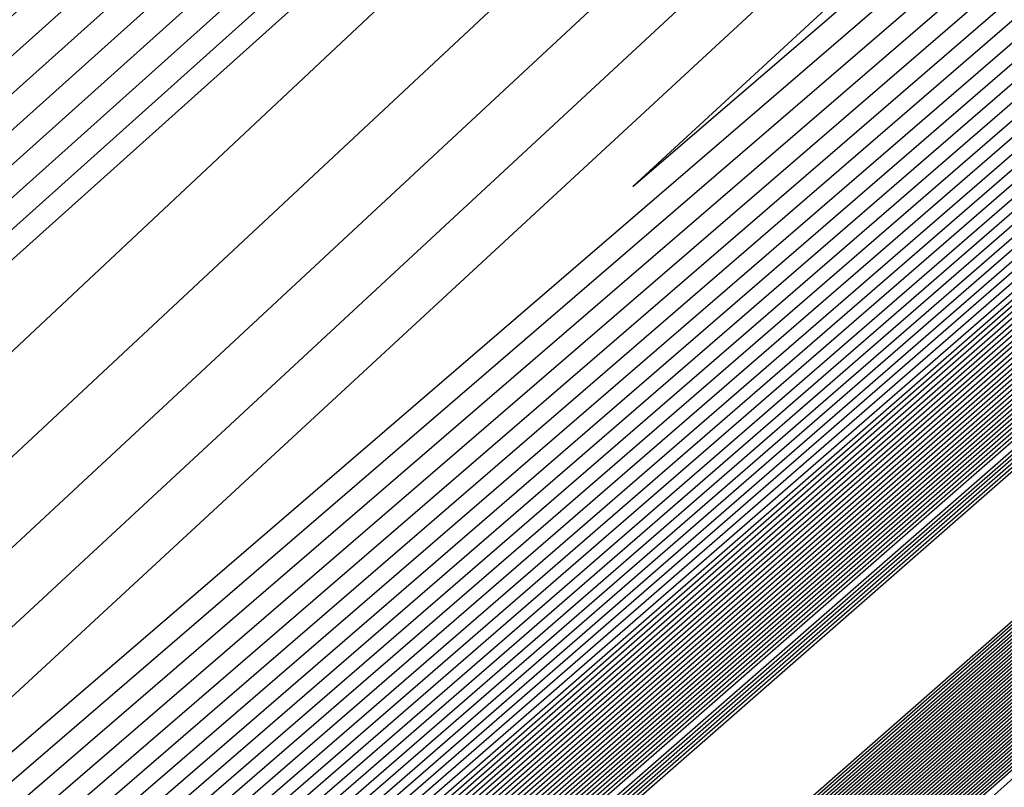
# Model space of a CAD drawing. Extents: x 3249832 to 3255657, y 13789405 to 13793316.
# Tile 783 of 1056: x 3253208.048 to 3253208.322, y 13791257.403 to 13791257.616. Entities that reach past the tile are written whole.
import ezdxf

# ---------------------------------------------------------------- set-up
doc = ezdxf.new("R2010")
doc.units = 0
doc.header["$LTSCALE"] = 100
doc.header["$MEASUREMENT"] = 0
for name, color, linetype in [('GRATIO_03231_CON', 1, 'CONTINUOUS'), ('GRATIO_0323_ICON', 1, 'CONTINUOUS'), ('TARGETS_EAST', 7, 'CONTINUOUS')]:
    doc.layers.add(name, color=color, linetype=linetype)

# ---------------------------------------------------------------- blocks, each defined once
blk = doc.blocks.new('Gratio_032316_contours')
at = {"layer": 'GRATIO_03231_CON', "color": 1, "linetype": 'Continuous', "flags": 128}
for points in [[(3253179.55027, 13791232.39503), (3253186.87441, 13791238.77001), (3253201.4775, 13791251.51898), (3253219.20823, 13791267.00714), (3253234.45763, 13791280.32933), (3253243.00028, 13791287.79153), (3253246.14511, 13791290.5444), (3253246.5846, 13791290.94974), (3253247.02187, 13791291.379), (3253250.20254, 13791294.24212), (3253258.88285, 13791301.95866), (3253274.44262, 13791315.73867), (3253292.7559, 13791331.95413), (3253308.32028, 13791345.76753)], [(3253180.16544, 13791232.93802), (3253187.28488, 13791239.13155), (3253201.72516, 13791251.73678), (3253219.33902, 13791267.12228), (3253234.51314, 13791280.37862), (3253243.01644, 13791287.80647), (3253246.14668, 13791290.54676), (3253246.58389, 13791290.95054), (3253247.01645, 13791291.37639), (3253250.16633, 13791294.21318), (3253258.7639, 13791301.85732), (3253274.17605, 13791315.50724), (3253292.31584, 13791331.56933), (3253307.73285, 13791345.25198)], [(3253180.78061, 13791233.481), (3253187.69534, 13791239.49309), (3253201.97282, 13791251.95458), (3253219.46981, 13791267.23741), (3253234.56866, 13791280.42791), (3253243.03259, 13791287.8214), (3253246.14825, 13791290.54912), (3253246.58317, 13791290.95133), (3253247.01103, 13791291.37378), (3253250.13013, 13791294.18424), (3253258.64495, 13791301.75599), (3253273.90947, 13791315.27582), (3253291.87577, 13791331.18453), (3253307.14542, 13791344.73643)], [(3253181.39578, 13791234.02399), (3253188.1058, 13791239.85463), (3253202.22048, 13791252.17237), (3253219.6006, 13791267.35254), (3253234.62418, 13791280.4772), (3253243.04874, 13791287.83633), (3253246.14982, 13791290.55149), (3253246.58246, 13791290.95213), (3253247.00561, 13791291.37117), (3253250.09393, 13791294.15529), (3253258.526, 13791301.65465), (3253273.6429, 13791315.0444), (3253291.4357, 13791330.79973), (3253306.55799, 13791344.22088)], [(3253182.62612, 13791235.10996), (3253188.92672, 13791240.5777), (3253202.71581, 13791252.60797), (3253219.86218, 13791267.58281), (3253234.73522, 13791280.57579), (3253243.08105, 13791287.8662), (3253246.15297, 13791290.55621), (3253246.58103, 13791290.95372), (3253246.99477, 13791291.36594), (3253250.02153, 13791294.09741), (3253258.2881, 13791301.45198), (3253273.10975, 13791314.58156), (3253290.55557, 13791330.03014), (3253305.38313, 13791343.18978)], [(3253183.24129, 13791235.65295), (3253189.33718, 13791240.93924), (3253202.96347, 13791252.82577), (3253219.99297, 13791267.69794), (3253234.79073, 13791280.62508), (3253243.0972, 13791287.88113), (3253246.15454, 13791290.55858), (3253246.58032, 13791290.95452), (3253246.98935, 13791291.36333), (3253249.98532, 13791294.06847), (3253258.16915, 13791301.35065), (3253272.84317, 13791314.35013), (3253290.11551, 13791329.64534), (3253304.7957, 13791342.67423)], [(3253189.74764, 13791241.30078), (3253203.21113, 13791253.04357), (3253220.12376, 13791267.81308), (3253234.84625, 13791280.67437), (3253243.11336, 13791287.89607), (3253246.15611, 13791290.56094), (3253246.57961, 13791290.95531), (3253246.98393, 13791291.36072), (3253249.94912, 13791294.03953), (3253258.05019, 13791301.24931), (3253272.5766, 13791314.11871), (3253289.67544, 13791329.26055), (3253304.20827, 13791342.15868)], [(3253190.1581, 13791241.66232), (3253203.45879, 13791253.26136), (3253220.25455, 13791267.92821), (3253234.90177, 13791280.72366), (3253243.12951, 13791287.911), (3253246.15768, 13791290.5633), (3253246.57889, 13791290.95611), (3253246.97851, 13791291.35811), (3253249.91292, 13791294.01058), (3253257.93124, 13791301.14798), (3253272.31002, 13791313.88729), (3253289.23538, 13791328.87575), (3253303.62084, 13791341.64313)], [(3253190.97902, 13791242.38539), (3253203.95411, 13791253.69696), (3253220.51613, 13791268.15847), (3253235.01281, 13791280.82224), (3253243.16182, 13791287.94087), (3253246.16082, 13791290.56803), (3253246.57747, 13791290.9577), (3253246.96767, 13791291.35288), (3253249.84051, 13791293.9527), (3253257.69334, 13791300.94531), (3253271.77687, 13791313.42445), (3253288.35525, 13791328.10615), (3253302.44598, 13791340.61203)], [(3253191.38948, 13791242.74693), (3253204.20177, 13791253.91476), (3253220.64692, 13791268.27361), (3253235.06832, 13791280.87154), (3253243.17797, 13791287.9558), (3253246.1624, 13791290.57039), (3253246.57675, 13791290.9585), (3253246.96225, 13791291.35027), (3253249.80431, 13791293.92376), (3253257.57439, 13791300.84397), (3253271.51029, 13791313.19303), (3253287.91518, 13791327.72135), (3253301.85855, 13791340.09648)], [(3253191.79994, 13791243.10847), (3253204.44943, 13791254.13256), (3253220.77772, 13791268.38874), (3253235.12384, 13791280.92083), (3253243.19412, 13791287.97073), (3253246.16397, 13791290.57276), (3253246.57604, 13791290.95929), (3253246.95683, 13791291.34766), (3253249.76811, 13791293.89481), (3253257.45544, 13791300.74264), (3253271.24372, 13791312.9616), (3253287.47511, 13791327.33655), (3253301.27112, 13791339.58093)], [(3253192.2104, 13791243.47001), (3253204.69709, 13791254.35035), (3253220.90851, 13791268.50387), (3253235.17936, 13791280.97012), (3253243.21028, 13791287.98567), (3253246.16554, 13791290.57512), (3253246.57533, 13791290.96009), (3253246.95142, 13791291.34505), (3253249.73191, 13791293.86587), (3253257.33649, 13791300.6413), (3253270.97714, 13791312.73018), (3253287.03505, 13791326.95176), (3253300.68369, 13791339.06538)], [(3253193.03132, 13791244.19308), (3253205.19242, 13791254.78595), (3253221.17009, 13791268.73414), (3253235.29039, 13791281.0687), (3253243.24258, 13791288.01553), (3253246.16868, 13791290.57985), (3253246.5739, 13791290.96168), (3253246.94058, 13791291.33982), (3253249.6595, 13791293.80799), (3253257.09858, 13791300.43863), (3253270.44399, 13791312.26734), (3253286.15492, 13791326.18216), (3253299.50883, 13791338.03428)], [(3253193.44178, 13791244.55462), (3253205.44008, 13791255.00375), (3253221.30088, 13791268.84927), (3253235.34591, 13791281.11799), (3253243.25874, 13791288.03047), (3253246.17025, 13791290.58221), (3253246.57319, 13791290.96248), (3253246.93516, 13791291.33721), (3253249.6233, 13791293.77904), (3253256.97963, 13791300.3373), (3253270.17741, 13791312.03592), (3253285.71485, 13791325.79737), (3253298.92139, 13791337.51873)], [(3253193.85224, 13791244.91616), (3253205.68774, 13791255.22155), (3253221.43167, 13791268.9644), (3253235.40143, 13791281.16728), (3253243.27489, 13791288.0454), (3253246.17182, 13791290.58457), (3253246.57247, 13791290.96327), (3253246.92974, 13791291.3346), (3253249.5871, 13791293.7501), (3253256.86068, 13791300.23596), (3253269.91084, 13791311.8045), (3253285.27479, 13791325.41257), (3253298.33396, 13791337.00318)], [(3253194.2627, 13791245.2777), (3253205.9354, 13791255.43934), (3253221.56246, 13791269.07954), (3253235.45695, 13791281.21658), (3253243.29104, 13791288.06033), (3253246.17339, 13791290.58694), (3253246.57176, 13791290.96407), (3253246.92432, 13791291.33198), (3253249.55089, 13791293.72116), (3253256.74173, 13791300.13463), (3253269.64426, 13791311.57307), (3253284.83472, 13791325.02777), (3253297.74653, 13791336.48763)], [(3253195.08362, 13791246.00077), (3253206.43072, 13791255.87494), (3253221.82404, 13791269.3098), (3253235.56798, 13791281.31516), (3253243.32335, 13791288.0902), (3253246.17654, 13791290.59166), (3253246.57033, 13791290.96566), (3253246.91348, 13791291.32676), (3253249.47849, 13791293.66327), (3253256.50383, 13791299.93196), (3253269.11111, 13791311.11023), (3253283.95459, 13791324.25817), (3253296.57167, 13791335.45653)], [(3253195.49408, 13791246.36231), (3253206.67838, 13791256.09274), (3253221.95483, 13791269.42494), (3253235.6235, 13791281.36445), (3253243.3395, 13791288.10513), (3253246.17811, 13791290.59402), (3253246.56962, 13791290.96646), (3253246.90806, 13791291.32415), (3253249.44229, 13791293.63433), (3253256.38488, 13791299.83062), (3253268.84454, 13791310.87881), (3253283.51452, 13791323.87338), (3253295.98424, 13791334.94098)], [(3253195.90454, 13791246.72385), (3253206.92604, 13791256.31054), (3253222.08562, 13791269.54007), (3253235.67902, 13791281.41374), (3253243.35566, 13791288.12007), (3253246.17968, 13791290.59639), (3253246.56891, 13791290.96725), (3253246.90264, 13791291.32154), (3253249.40609, 13791293.60539), (3253256.26593, 13791299.72929), (3253268.57796, 13791310.64739), (3253283.07446, 13791323.48858), (3253295.39681, 13791334.42543)], [(3253196.31501, 13791247.08539), (3253207.1737, 13791256.52833), (3253222.21641, 13791269.6552), (3253235.73454, 13791281.46303), (3253243.37181, 13791288.135), (3253246.18125, 13791290.59875), (3253246.56819, 13791290.96805), (3253246.89722, 13791291.31892), (3253249.36988, 13791293.57645), (3253256.14697, 13791299.62795), (3253268.31138, 13791310.41597), (3253282.63439, 13791323.10378), (3253294.80938, 13791333.90988)], [(3253197.13593, 13791247.80846), (3253207.66903, 13791256.96393), (3253222.47799, 13791269.88547), (3253235.84557, 13791281.56162), (3253243.40412, 13791288.16487), (3253246.18439, 13791290.60348), (3253246.56677, 13791290.96964), (3253246.88638, 13791291.3137), (3253249.29748, 13791293.51856), (3253255.90907, 13791299.42528), (3253267.77823, 13791309.95312), (3253281.75426, 13791322.33419), (3253293.63452, 13791332.87878)], [(3253197.54639, 13791248.17), (3253207.91669, 13791257.18173), (3253222.60878, 13791270.0006), (3253235.90109, 13791281.61091), (3253243.42027, 13791288.1798), (3253246.18596, 13791290.60584), (3253246.56605, 13791290.97044), (3253246.88096, 13791291.31109), (3253249.26128, 13791293.48962), (3253255.79012, 13791299.32395), (3253267.51166, 13791309.7217), (3253281.31419, 13791321.94939), (3253293.04709, 13791332.36323), (3253299.24948, 13791337.92415)], [(3253197.95685, 13791248.53154), (3253208.16435, 13791257.39953), (3253222.73957, 13791270.11573), (3253235.95661, 13791281.6602), (3253243.43643, 13791288.19473), (3253246.18754, 13791290.6082), (3253246.56534, 13791290.97123), (3253246.87554, 13791291.30847), (3253249.22507, 13791293.46068), (3253255.67117, 13791299.22261), (3253267.24508, 13791309.49028), (3253280.87413, 13791321.56459), (3253292.45966, 13791331.84768), (3253298.58416, 13791337.33876)], [(3253198.36731, 13791248.89308), (3253208.41201, 13791257.61732), (3253222.87037, 13791270.23087), (3253236.01213, 13791281.70949), (3253243.45258, 13791288.20967), (3253246.18911, 13791290.61057), (3253246.56463, 13791290.97203), (3253246.87012, 13791291.30586), (3253249.18887, 13791293.43173), (3253255.55222, 13791299.12128), (3253266.9785, 13791309.25886), (3253280.43407, 13791321.17979), (3253291.87223, 13791331.33213), (3253297.91884, 13791336.75338)], [(3253199.18823, 13791249.61615), (3253208.90733, 13791258.05292), (3253223.13195, 13791270.46113), (3253236.12316, 13791281.80807), (3253243.48489, 13791288.23953), (3253246.19225, 13791290.61529), (3253246.5632, 13791290.97362), (3253246.85928, 13791291.30064), (3253249.11647, 13791293.37385), (3253255.31432, 13791298.91861), (3253266.44535, 13791308.79601), (3253279.55394, 13791320.4102), (3253290.69737, 13791330.30103), (3253296.5882, 13791335.58261)], [(3253199.59869, 13791249.97769), (3253209.15499, 13791258.27072), (3253223.26274, 13791270.57626), (3253236.17868, 13791281.85736), (3253243.50104, 13791288.25447), (3253246.19382, 13791290.61766), (3253246.56249, 13791290.97442), (3253246.85386, 13791291.29803), (3253249.08026, 13791293.34491), (3253255.19536, 13791298.81727), (3253266.17878, 13791308.56459), (3253279.11387, 13791320.0254), (3253290.10994, 13791329.78548), (3253295.92288, 13791334.99723)], [(3253200.00915, 13791250.33923), (3253209.40265, 13791258.48852), (3253223.39353, 13791270.6914), (3253236.2342, 13791281.90666), (3253243.51719, 13791288.2694), (3253246.19539, 13791290.62002), (3253246.56177, 13791290.97521), (3253246.84844, 13791291.29541), (3253249.04406, 13791293.31596), (3253255.07641, 13791298.71594), (3253265.9122, 13791308.33317), (3253278.6738, 13791319.6406), (3253289.52251, 13791329.26993), (3253295.25756, 13791334.41184)], [(3253200.41961, 13791250.70077), (3253209.65031, 13791258.70631), (3253223.52432, 13791270.80653), (3253236.28972, 13791281.95595), (3253243.53335, 13791288.28434), (3253246.19696, 13791290.62238), (3253246.56106, 13791290.97601), (3253246.84302, 13791291.2928), (3253249.00786, 13791293.28702), (3253254.95746, 13791298.6146), (3253265.64563, 13791308.10175), (3253278.23374, 13791319.25581), (3253288.93508, 13791328.75438), (3253294.59224, 13791333.82646)], [(3253201.24053, 13791251.42384), (3253210.14563, 13791259.14191), (3253223.7859, 13791271.0368), (3253236.40075, 13791282.05453), (3253243.56565, 13791288.3142), (3253246.20011, 13791290.62711), (3253246.55963, 13791290.9776), (3253246.83219, 13791291.28758), (3253248.93546, 13791293.22914), (3253254.71956, 13791298.41193), (3253265.11248, 13791307.63891), (3253277.35361, 13791318.48621), (3253287.76022, 13791327.72328), (3253293.2616, 13791332.65569)], [(3253201.65099, 13791251.78538), (3253210.3933, 13791259.35971), (3253223.91669, 13791271.15193), (3253236.45627, 13791282.10382), (3253243.58181, 13791288.32914), (3253246.20168, 13791290.62947), (3253246.55892, 13791290.9784), (3253246.82677, 13791291.28496), (3253248.89925, 13791293.20019), (3253254.60061, 13791298.3106), (3253264.8459, 13791307.40749), (3253276.91354, 13791318.10141), (3253287.17279, 13791327.20773)], [(3253215.27891, 13791264.12388), (3253208.32754, 13791257.89481), (3253202.31158, 13791252.48555), (3253202.06145, 13791252.14692), (3253210.64096, 13791259.57751), (3253224.04748, 13791271.26706)], [(3253216.27123, 13791264.99994), (3253209.15191, 13791258.62312), (3253202.92675, 13791253.02854), (3253202.47191, 13791252.50846), (3253210.88862, 13791259.7953), (3253224.17827, 13791271.38219)], [(3253218.25586, 13791266.75207), (3253210.80067, 13791260.07975), (3253204.15709, 13791254.11451), (3253203.29283, 13791253.23153), (3253211.38394, 13791260.2309), (3253224.43985, 13791271.61246)], [(3253219.24818, 13791267.62813), (3253211.62504, 13791260.80806), (3253204.77226, 13791254.6575), (3253203.70329, 13791253.59307), (3253211.6316, 13791260.4487), (3253224.57064, 13791271.72759)], [(3253220.24049, 13791268.50419), (3253212.44942, 13791261.53637), (3253205.38743, 13791255.20049), (3253204.11375, 13791253.95461), (3253211.87926, 13791260.6665), (3253224.70143, 13791271.84272)], [(3253221.23281, 13791269.38026), (3253213.2738, 13791262.26468), (3253206.0026, 13791255.74348), (3253204.52421, 13791254.31615), (3253212.12692, 13791260.88429), (3253224.83222, 13791271.95786)], [(3253223.21744, 13791271.13238), (3253214.92255, 13791263.72131), (3253207.23294, 13791256.82945), (3253205.34514, 13791255.03922), (3253212.62225, 13791261.31989), (3253225.0938, 13791272.18812)], [(3253215.74693, 13791264.44962), (3253207.84811, 13791257.37244), (3253205.7556, 13791255.40076), (3253212.86991, 13791261.53769), (3253225.22459, 13791272.30326)], [(3253216.57131, 13791265.17793), (3253208.46329, 13791257.91542), (3253206.16606, 13791255.7623), (3253213.11757, 13791261.75549), (3253225.35538, 13791272.41839)], [(3253217.39568, 13791265.90624), (3253209.07846, 13791258.45841), (3253206.57652, 13791256.12384), (3253213.36523, 13791261.97329), (3253225.48617, 13791272.53352)], [(3253219.04444, 13791267.36287), (3253210.3088, 13791259.54439), (3253207.39744, 13791256.84691), (3253213.86055, 13791262.40888), (3253225.74775, 13791272.76379)], [(3253219.86882, 13791268.09118), (3253210.92397, 13791260.08737), (3253207.8079, 13791257.20845), (3253214.10821, 13791262.62668), (3253225.87854, 13791272.87892)], [(3253220.69319, 13791268.81949), (3253211.53914, 13791260.63036), (3253208.21836, 13791257.56999), (3253214.35587, 13791262.84448), (3253226.00933, 13791272.99405)]]:
    blk.add_lwpolyline(points, dxfattribs=at)
at = {"layer": 'GRATIO_03231_CON', "color": 5, "linetype": 'Continuous', "flags": 128}
for points in [[(3253178.31993, 13791231.30905), (3253186.05349, 13791238.04694), (3253200.98218, 13791251.08338), (3253218.94665, 13791266.77688), (3253234.34659, 13791280.23075), (3253242.96798, 13791287.76167), (3253246.14197, 13791290.53967), (3253246.58603, 13791290.94815), (3253247.02107, 13791291.37394), (3253250.18182, 13791294.2177), (3253258.80647, 13791301.88356), (3253274.26937, 13791315.56557), (3253292.48955, 13791331.61762), (3253308.02221, 13791345.18354)], [(3253177.70476, 13791230.76607), (3253185.64303, 13791237.6854), (3253200.73452, 13791250.86558), (3253218.81586, 13791266.66175), (3253234.29107, 13791280.18146), (3253242.95182, 13791287.74673), (3253246.1404, 13791290.53731), (3253246.58674, 13791290.94735), (3253247.01436, 13791291.36584), (3253250.12102, 13791294.16091), (3253258.59804, 13791301.69555), (3253273.79626, 13791315.14336), (3253291.70456, 13791330.92064), (3253306.97134, 13791344.25434)], [(3253177.08958, 13791230.22308), (3253185.23257, 13791237.32386), (3253200.48686, 13791250.64779), (3253218.68507, 13791266.54661), (3253234.23556, 13791280.13216), (3253242.93567, 13791287.7318), (3253246.13883, 13791290.53495), (3253246.58745, 13791290.94656), (3253247.00766, 13791291.35773), (3253250.06022, 13791294.10413), (3253258.38961, 13791301.50754), (3253273.32314, 13791314.72115), (3253290.91956, 13791330.22366), (3253305.92046, 13791343.32515)], [(3253176.47441, 13791229.68009), (3253184.82211, 13791236.96232), (3253200.23919, 13791250.42999), (3253218.55428, 13791266.43148), (3253234.18004, 13791280.08287), (3253242.91952, 13791287.71687), (3253246.13725, 13791290.53258), (3253246.58817, 13791290.94576), (3253247.00095, 13791291.34963), (3253249.99942, 13791294.04734), (3253258.18118, 13791301.31953), (3253272.85003, 13791314.29894), (3253290.13456, 13791329.52668), (3253304.86958, 13791342.39595)], [(3253175.24407, 13791228.59412), (3253184.00119, 13791236.23925), (3253199.74387, 13791249.99439), (3253218.2927, 13791266.20121), (3253234.069, 13791279.98429), (3253242.88721, 13791287.687), (3253246.13411, 13791290.52786), (3253246.58959, 13791290.94417), (3253246.98754, 13791291.33342), (3253249.87782, 13791293.93376), (3253257.76432, 13791300.94351), (3253271.9038, 13791313.45451), (3253288.56457, 13791328.13272), (3253302.76783, 13791340.53756)], [(3253196.57706, 13791247.03615), (3253203.47105, 13791253.1938), (3253218.75951, 13791266.60126), (3253234.06971, 13791279.98413), (3253242.88772, 13791287.68662), (3253246.13462, 13791290.52731), (3253246.59031, 13791290.94338), (3253246.98083, 13791291.32532), (3253249.81702, 13791293.87697), (3253257.55589, 13791300.7555), (3253271.43068, 13791313.0323), (3253287.77957, 13791327.43574), (3253301.71695, 13791339.60837)], [(3253196.71057, 13791247.15254), (3253203.58621, 13791253.29381), (3253218.83398, 13791266.66558), (3253234.10345, 13791280.01283), (3253242.89801, 13791287.6948), (3253246.13636, 13791290.52784), (3253246.59102, 13791290.94258), (3253246.97413, 13791291.31721), (3253249.75622, 13791293.82018), (3253257.34746, 13791300.56749), (3253270.95757, 13791312.61009), (3253286.99457, 13791326.73875), (3253300.66608, 13791338.67918)], [(3253196.84408, 13791247.26894), (3253203.70137, 13791253.39382), (3253218.90845, 13791266.7299), (3253234.13718, 13791280.04153), (3253242.9083, 13791287.70297), (3253246.13809, 13791290.52836), (3253246.59174, 13791290.94178), (3253246.96742, 13791291.30911), (3253249.69542, 13791293.76339), (3253257.13903, 13791300.37948), (3253270.48445, 13791312.18788), (3253286.20957, 13791326.04177), (3253299.6152, 13791337.74998)], [(3253197.11109, 13791247.50174), (3253203.93169, 13791253.59384), (3253219.0574, 13791266.85855), (3253234.20465, 13791280.09892), (3253242.92888, 13791287.71932), (3253246.14156, 13791290.52941), (3253246.59316, 13791290.94019), (3253246.95401, 13791291.2929), (3253249.57383, 13791293.64981), (3253256.72217, 13791300.00346), (3253269.53822, 13791311.34346), (3253284.63958, 13791324.64781), (3253297.51345, 13791335.89159)], [(3253197.2446, 13791247.61813), (3253204.04685, 13791253.69384), (3253219.13187, 13791266.92287), (3253234.23839, 13791280.12762), (3253242.93918, 13791287.72749), (3253246.1433, 13791290.52994), (3253246.59388, 13791290.9394), (3253246.9473, 13791291.28479), (3253249.51303, 13791293.59302), (3253256.51374, 13791299.81545), (3253269.06511, 13791310.92125), (3253283.85458, 13791323.95083), (3253296.46257, 13791334.9624)], [(3253197.37811, 13791247.73453), (3253204.16201, 13791253.79385), (3253219.20635, 13791266.98719), (3253234.27212, 13791280.15631), (3253242.94947, 13791287.73567), (3253246.14503, 13791290.53046), (3253246.59459, 13791290.9386), (3253246.9406, 13791291.27669), (3253249.45223, 13791293.53623), (3253256.30531, 13791299.62744), (3253268.59199, 13791310.49904), (3253283.06958, 13791323.25385), (3253295.41169, 13791334.0332)], [(3253197.51162, 13791247.85093), (3253204.27717, 13791253.89386), (3253219.28082, 13791267.05151), (3253234.30586, 13791280.18501), (3253242.95976, 13791287.74384), (3253246.14676, 13791290.53099), (3253246.5953, 13791290.9378), (3253246.93389, 13791291.26859), (3253249.39143, 13791293.47944), (3253256.09688, 13791299.43942), (3253268.11888, 13791310.07683), (3253282.28459, 13791322.55687), (3253294.36082, 13791333.10401)], [(3253197.77863, 13791248.08372), (3253204.50749, 13791254.09388), (3253219.42977, 13791267.18016), (3253234.37333, 13791280.2424), (3253242.98034, 13791287.76019), (3253246.15023, 13791290.53204), (3253246.59673, 13791290.93621), (3253246.92048, 13791291.25238), (3253249.26983, 13791293.36586), (3253255.68002, 13791299.0634), (3253267.17265, 13791309.2324), (3253280.71459, 13791321.16291), (3253292.25906, 13791331.24562), (3253298.86322, 13791336.86351)], [(3253197.91214, 13791248.20012), (3253204.62265, 13791254.19388), (3253219.50424, 13791267.24448), (3253234.40706, 13791280.2711), (3253242.99064, 13791287.76837), (3253246.15197, 13791290.53257), (3253246.59744, 13791290.93542), (3253246.91378, 13791291.24427), (3253249.20903, 13791293.30907), (3253255.47159, 13791298.87539), (3253266.69953, 13791308.81019), (3253279.9296, 13791320.46593), (3253291.20819, 13791330.31643), (3253297.66843, 13791335.81202)], [(3253198.04565, 13791248.31651), (3253204.73781, 13791254.29389), (3253219.57872, 13791267.3088), (3253234.4408, 13791280.2998), (3253243.00093, 13791287.77654), (3253246.1537, 13791290.53309), (3253246.59816, 13791290.93462), (3253246.90707, 13791291.23617), (3253249.14823, 13791293.25228), (3253255.26316, 13791298.68738), (3253266.22642, 13791308.38798), (3253279.1446, 13791319.76895), (3253290.15731, 13791329.38723), (3253296.47364, 13791334.76054)], [(3253198.17916, 13791248.43291), (3253204.85297, 13791254.3939), (3253219.65319, 13791267.37312), (3253234.47453, 13791280.32849), (3253243.01122, 13791287.78471), (3253246.15544, 13791290.53362), (3253246.59887, 13791290.93382), (3253246.90036, 13791291.22806), (3253249.08743, 13791293.19549), (3253255.05473, 13791298.49937), (3253265.7533, 13791307.96577), (3253278.3596, 13791319.07197), (3253289.10643, 13791328.45804), (3253295.27885, 13791333.70905)], [(3253198.44617, 13791248.6657), (3253205.08329, 13791254.59392), (3253219.80214, 13791267.50177), (3253234.542, 13791280.38589), (3253243.0318, 13791287.80106), (3253246.15891, 13791290.53467), (3253246.6003, 13791290.93223), (3253246.88695, 13791291.21186), (3253248.96583, 13791293.08191), (3253254.63787, 13791298.12335), (3253264.80707, 13791307.12135), (3253276.7896, 13791317.678), (3253287.00468, 13791326.59965), (3253292.88927, 13791331.60608), (3253295.95133, 13791334.07094)], [(3253198.57968, 13791248.7821), (3253205.19845, 13791254.69392), (3253219.87661, 13791267.56609), (3253234.57574, 13791280.41459), (3253243.04209, 13791287.80924), (3253246.16064, 13791290.53519), (3253246.60101, 13791290.93144), (3253246.88025, 13791291.20375), (3253248.90503, 13791293.02512), (3253254.42944, 13791297.93534), (3253264.33396, 13791306.69914), (3253276.00461, 13791316.98102), (3253285.9538, 13791325.67045), (3253291.69448, 13791330.55459), (3253294.7416, 13791333.01142)], [(3253198.71319, 13791248.8985), (3253205.31361, 13791254.79393), (3253219.95108, 13791267.63041), (3253234.60947, 13791280.44328), (3253243.05239, 13791287.81741), (3253246.16237, 13791290.53572), (3253246.60172, 13791290.93064), (3253246.87354, 13791291.19565), (3253248.84423, 13791292.96834), (3253254.22101, 13791297.74733), (3253263.86084, 13791306.27693), (3253275.21961, 13791316.28404), (3253284.90293, 13791324.74126), (3253290.49969, 13791329.50311), (3253293.53187, 13791331.9519)], [(3253198.8467, 13791249.0149), (3253205.42877, 13791254.89394), (3253220.02556, 13791267.69473), (3253234.64321, 13791280.47198), (3253243.06268, 13791287.82558), (3253246.16411, 13791290.53624), (3253246.60244, 13791290.92984), (3253246.86684, 13791291.18754), (3253248.78343, 13791292.91155), (3253254.01258, 13791297.55932), (3253263.38773, 13791305.85472), (3253274.43461, 13791315.58706), (3253283.85205, 13791323.81207), (3253289.3049, 13791328.45162), (3253292.32214, 13791330.89237), (3253295.39879, 13791333.38715)], [(3253199.11371, 13791249.24769), (3253205.65909, 13791255.09396), (3253220.17451, 13791267.82338), (3253234.71068, 13791280.52937), (3253243.08326, 13791287.84193), (3253246.16758, 13791290.53729), (3253246.60386, 13791290.92825), (3253246.85342, 13791291.17133), (3253248.66183, 13791292.79797), (3253253.59572, 13791297.1833), (3253262.4415, 13791305.01029), (3253272.86462, 13791314.1931), (3253281.7503, 13791321.95368), (3253286.91532, 13791326.34865), (3253289.90268, 13791328.77333), (3253293.18693, 13791331.45768)], [(3253199.24722, 13791249.36409), (3253205.77425, 13791255.19397), (3253220.24898, 13791267.8877), (3253234.74441, 13791280.55807), (3253243.09355, 13791287.85011), (3253246.16931, 13791290.53782), (3253246.60458, 13791290.92746), (3253246.84672, 13791291.16323), (3253248.60103, 13791292.74118), (3253253.38729, 13791296.99529), (3253261.96839, 13791304.58808), (3253272.07962, 13791313.49612), (3253280.69942, 13791321.02448), (3253285.72053, 13791325.29717), (3253288.69295, 13791327.71381), (3253292.081, 13791330.49295), (3253297.61917, 13791335.1971)], [(3253199.38073, 13791249.48048), (3253205.88941, 13791255.29397), (3253220.32345, 13791267.95202), (3253234.77815, 13791280.58677), (3253243.10385, 13791287.85828), (3253246.17105, 13791290.53834), (3253246.60529, 13791290.92666), (3253246.84001, 13791291.15513), (3253248.54023, 13791292.68439), (3253253.17886, 13791296.80728), (3253261.49527, 13791304.16587), (3253271.29462, 13791312.79914), (3253279.64854, 13791320.09529), (3253284.52574, 13791324.24568), (3253287.48322, 13791326.65429), (3253290.97507, 13791329.52822), (3253296.71525, 13791334.41022)], [(3253199.51424, 13791249.59688), (3253206.00457, 13791255.39398), (3253220.39793, 13791268.01634), (3253234.81188, 13791280.61546), (3253243.11414, 13791287.86646), (3253246.17278, 13791290.53887), (3253246.606, 13791290.92586), (3253246.83331, 13791291.14702), (3253248.47943, 13791292.6276), (3253252.97044, 13791296.61927), (3253261.02215, 13791303.74366), (3253270.50962, 13791312.10216), (3253278.59767, 13791319.16609), (3253283.33095, 13791323.1942), (3253286.27349, 13791325.59476), (3253289.86914, 13791328.56348), (3253295.81132, 13791333.62334)], [(3253199.78125, 13791249.82967), (3253206.23489, 13791255.594), (3253220.54687, 13791268.14499), (3253234.87935, 13791280.67286), (3253243.13472, 13791287.8828), (3253246.17625, 13791290.53992), (3253246.60743, 13791290.92427), (3253246.8199, 13791291.13081), (3253248.35784, 13791292.51402), (3253252.55358, 13791296.24325), (3253260.07593, 13791302.89924), (3253268.93963, 13791310.70819), (3253276.49591, 13791317.3077), (3253280.94137, 13791321.09123), (3253283.85403, 13791323.47572), (3253287.65728, 13791326.63402), (3253294.00347, 13791332.04958)], [(3253199.91476, 13791249.94607), (3253206.35005, 13791255.69401), (3253220.62135, 13791268.20931), (3253234.91309, 13791280.70156), (3253243.14501, 13791287.89098), (3253246.17798, 13791290.54045), (3253246.60814, 13791290.92348), (3253246.81319, 13791291.12271), (3253248.29704, 13791292.45723), (3253252.34515, 13791296.05524), (3253259.60281, 13791302.47703), (3253268.15463, 13791310.01121), (3253275.44504, 13791316.37851), (3253279.74658, 13791320.03974), (3253282.6443, 13791322.4162), (3253286.55135, 13791325.66929), (3253293.09954, 13791331.2627), (3253300.79521, 13791337.86923)], [(3253200.04827, 13791250.06247), (3253206.46521, 13791255.79401), (3253220.69582, 13791268.27363), (3253234.94682, 13791280.73025), (3253243.15531, 13791287.89915), (3253246.17972, 13791290.54097), (3253246.60886, 13791290.92268), (3253246.80649, 13791291.1146), (3253248.23624, 13791292.40044), (3253252.13672, 13791295.86723), (3253259.1297, 13791302.05482), (3253267.36963, 13791309.31423), (3253274.39416, 13791315.44932), (3253278.55179, 13791318.98826), (3253281.43456, 13791321.35667), (3253285.44542, 13791324.70455), (3253292.19561, 13791330.47582), (3253300.12972, 13791337.29016)], [(3253200.18178, 13791250.17887), (3253206.58037, 13791255.89402), (3253220.77029, 13791268.33795), (3253234.98056, 13791280.75895), (3253243.1656, 13791287.90733), (3253246.18145, 13791290.5415), (3253246.60957, 13791290.92188), (3253246.79978, 13791291.1065), (3253248.17544, 13791292.34365), (3253251.92829, 13791295.67922), (3253258.65658, 13791301.63261), (3253266.58464, 13791308.61725), (3253273.34328, 13791314.52012), (3253277.357, 13791317.93677), (3253280.22483, 13791320.29715), (3253284.33949, 13791323.73982), (3253291.29169, 13791329.68894), (3253299.46423, 13791336.71108)], [(3253200.44879, 13791250.41166), (3253206.81069, 13791256.09404), (3253220.91924, 13791268.4666), (3253235.04803, 13791280.81634), (3253243.18618, 13791287.92368), (3253246.18492, 13791290.54255), (3253246.611, 13791290.92029), (3253246.78637, 13791291.09029), (3253248.05384, 13791292.23007), (3253251.51143, 13791295.3032), (3253257.71035, 13791300.78818), (3253265.01464, 13791307.22329), (3253271.24153, 13791312.66173), (3253274.96742, 13791315.8338), (3253277.80537, 13791318.17811), (3253282.12763, 13791321.81036), (3253289.48383, 13791328.11518), (3253298.13324, 13791335.55292)], [(3253200.5823, 13791250.52806), (3253206.92586, 13791256.19405), (3253220.99372, 13791268.53092), (3253235.08176, 13791280.84504), (3253243.19647, 13791287.93185), (3253246.18666, 13791290.54307), (3253246.61171, 13791290.9195), (3253246.77966, 13791291.08219), (3253247.99304, 13791292.17328), (3253251.303, 13791295.11519), (3253257.23724, 13791300.36597), (3253264.22964, 13791306.52631), (3253270.19065, 13791311.73254), (3253273.77263, 13791314.78231), (3253276.59564, 13791317.11859), (3253281.0217, 13791320.84562), (3253288.57991, 13791327.3283), (3253297.46775, 13791334.97385)], [(3253200.71581, 13791250.64445), (3253207.04102, 13791256.29406), (3253221.06819, 13791268.59524), (3253235.1155, 13791280.87374), (3253243.20676, 13791287.94002), (3253246.18839, 13791290.5436), (3253246.61242, 13791290.9187), (3253246.77296, 13791291.07408), (3253247.93224, 13791292.11649), (3253251.09457, 13791294.92718), (3253256.76412, 13791299.94376), (3253263.44465, 13791305.82933), (3253269.13978, 13791310.80334), (3253272.57784, 13791313.73083), (3253275.38591, 13791316.05906), (3253279.91577, 13791319.88089), (3253287.67598, 13791326.54142), (3253296.80226, 13791334.39477)], [(3253200.84932, 13791250.76085), (3253207.15618, 13791256.39406), (3253221.14266, 13791268.65956), (3253235.14923, 13791280.90243), (3253243.21706, 13791287.9482), (3253246.19012, 13791290.54412), (3253246.61314, 13791290.9179), (3253246.76625, 13791291.06598), (3253247.87144, 13791292.0597), (3253250.88614, 13791294.73917), (3253256.29101, 13791299.52155), (3253262.65965, 13791305.13235), (3253268.0889, 13791309.87415), (3253271.38305, 13791312.67934), (3253274.17618, 13791314.99954), (3253278.80984, 13791318.91616), (3253286.77206, 13791325.75454), (3253296.13677, 13791333.81569)], [(3253201.11633, 13791250.99365), (3253207.3865, 13791256.59408), (3253221.29161, 13791268.78821), (3253235.2167, 13791280.95983), (3253243.23764, 13791287.96455), (3253246.19359, 13791290.54517), (3253246.61456, 13791290.91631), (3253246.75284, 13791291.04977), (3253247.74984, 13791291.94612), (3253250.46928, 13791294.36315), (3253255.34478, 13791298.67713), (3253261.08965, 13791303.73839), (3253265.98715, 13791308.01576), (3253268.99347, 13791310.57637), (3253271.75672, 13791312.8805), (3253276.59798, 13791316.9867), (3253284.9642, 13791324.18078), (3253294.80578, 13791332.65754)], [(3253201.24984, 13791251.11004), (3253207.50166, 13791256.69409), (3253221.36608, 13791268.85253), (3253235.25044, 13791280.98852), (3253243.24793, 13791287.97272), (3253246.19533, 13791290.5457), (3253246.61528, 13791290.91552), (3253246.74613, 13791291.04167), (3253247.68904, 13791291.88933), (3253250.26085, 13791294.17514), (3253254.87166, 13791298.25492), (3253260.30466, 13791303.04141), (3253264.93627, 13791307.08657), (3253267.79868, 13791309.52489), (3253270.54699, 13791311.82097), (3253275.49205, 13791316.02196), (3253284.06028, 13791323.3939), (3253294.14029, 13791332.07846)], [(3253201.38335, 13791251.22644), (3253207.61682, 13791256.7941), (3253221.44056, 13791268.91685), (3253235.28417, 13791281.01722), (3253243.25822, 13791287.9809), (3253246.19706, 13791290.54622), (3253246.61599, 13791290.91472), (3253246.73943, 13791291.03356), (3253247.62824, 13791291.83254), (3253250.05242, 13791293.98713), (3253254.39855, 13791297.83271), (3253259.51966, 13791302.34443), (3253263.88539, 13791306.15737), (3253266.60389, 13791308.4734), (3253269.33726, 13791310.76145), (3253274.38613, 13791315.05723), (3253283.15635, 13791322.60702), (3253293.4748, 13791331.49938)], [(3253201.51686, 13791251.34284), (3253207.73198, 13791256.8941), (3253221.51503, 13791268.98117), (3253235.31791, 13791281.04592), (3253243.26852, 13791287.98907), (3253246.1988, 13791290.54675), (3253246.6167, 13791290.91393), (3253246.73272, 13791291.02546), (3253247.56744, 13791291.77576), (3253249.84399, 13791293.79912), (3253253.92543, 13791297.41049), (3253258.73466, 13791301.64744), (3253262.83452, 13791305.22818), (3253265.4091, 13791307.42192), (3253268.12753, 13791309.70193), (3253273.2802, 13791314.0925), (3253282.25242, 13791321.82014), (3253292.80931, 13791330.9203), (3253301.81088, 13791338.63068)], [(3253201.78387, 13791251.57563), (3253207.9623, 13791257.09412), (3253221.66398, 13791269.10982), (3253235.38538, 13791281.10331), (3253243.2891, 13791288.00542), (3253246.20227, 13791290.5478), (3253246.61813, 13791290.91233), (3253246.71931, 13791291.00925), (3253247.44584, 13791291.66218), (3253249.42713, 13791293.4231), (3253252.9792, 13791296.56607), (3253257.16467, 13791300.25348), (3253260.73276, 13791303.36979), (3253263.01952, 13791305.31895), (3253265.70807, 13791307.58288), (3253271.06834, 13791312.16303), (3253280.44457, 13791320.24638), (3253291.47832, 13791329.76215), (3253300.88547, 13791337.82513)], [(3253201.91738, 13791251.69203), (3253208.07746, 13791257.19413), (3253221.73845, 13791269.17414), (3253235.41911, 13791281.13201), (3253243.29939, 13791288.01359), (3253246.204, 13791290.54832), (3253246.61884, 13791290.91154), (3253246.71261, 13791291.00114), (3253247.38504, 13791291.60539), (3253249.2187, 13791293.23509), (3253252.50609, 13791296.14386), (3253256.37967, 13791299.5565), (3253259.68189, 13791302.44059), (3253261.82473, 13791304.26746), (3253264.49834, 13791306.52336), (3253269.96241, 13791311.1983), (3253279.54064, 13791319.4595), (3253290.81283, 13791329.18307), (3253300.42277, 13791337.42236)], [(3253202.05089, 13791251.80842), (3253208.19262, 13791257.29414), (3253221.81293, 13791269.23846), (3253235.45285, 13791281.16071), (3253243.30968, 13791288.02177), (3253246.20573, 13791290.54885), (3253246.61956, 13791290.91074), (3253246.7059, 13791290.99304), (3253247.32424, 13791291.5486), (3253249.01027, 13791293.04708), (3253252.03297, 13791295.72165), (3253255.59467, 13791298.85952), (3253258.63101, 13791301.5114), (3253260.62994, 13791303.21597), (3253263.28861, 13791305.46384), (3253268.85648, 13791310.23357), (3253278.63672, 13791318.67262), (3253290.14734, 13791328.60399), (3253299.96006, 13791337.01958)], [(3253222.18973, 13791268.9562), (3253208.47101, 13791257.20698), (3253202.18439, 13791251.92482), (3253202.18439, 13791251.92482), (3253208.30778, 13791257.39414), (3253221.8874, 13791269.30278)]]:
    blk.add_lwpolyline(points, dxfattribs=at)
at = {"layer": 'GRATIO_0323_ICON', "color": 7, "linetype": 'Continuous', "flags": 128}
for points in [[(3253175.85924, 13791229.13711), (3253184.41165, 13791236.60078), (3253199.99153, 13791250.21219), (3253218.42349, 13791266.31635), (3253234.12452, 13791280.03358), (3253242.90336, 13791287.70193), (3253246.13568, 13791290.53022), (3253246.58888, 13791290.94497), (3253246.99424, 13791291.34152), (3253249.93862, 13791293.99055), (3253257.97275, 13791301.13152), (3253272.37691, 13791313.87673), (3253289.34956, 13791328.8297), (3253303.81871, 13791341.46676)], [(3253182.01095, 13791234.56698), (3253188.51626, 13791240.21616), (3253202.46814, 13791252.39017), (3253219.73139, 13791267.46768), (3253234.6797, 13791280.5265), (3253243.0649, 13791287.85127), (3253246.1514, 13791290.55385), (3253246.58175, 13791290.95293), (3253247.00019, 13791291.36856), (3253250.05773, 13791294.12635), (3253258.40705, 13791301.55332), (3253273.37632, 13791314.81298), (3253290.99564, 13791330.41494), (3253305.97056, 13791343.70533)], [(3253196.97758, 13791247.38534), (3253203.81653, 13791253.49383), (3253218.98293, 13791266.79423), (3253234.17092, 13791280.07022), (3253242.91859, 13791287.71115), (3253246.13983, 13791290.52889), (3253246.59245, 13791290.94099), (3253246.96072, 13791291.301), (3253249.63462, 13791293.7066), (3253256.9306, 13791300.19147), (3253270.01134, 13791311.76567), (3253285.42458, 13791325.34479), (3253298.56432, 13791336.82079)], [(3253197.64512, 13791247.96732), (3253204.39233, 13791253.99387), (3253219.3553, 13791267.11584), (3253234.33959, 13791280.21371), (3253242.97005, 13791287.75202), (3253246.1485, 13791290.53152), (3253246.59602, 13791290.93701), (3253246.92719, 13791291.26048), (3253249.33063, 13791293.42265), (3253255.88845, 13791299.25141), (3253267.64576, 13791309.65462), (3253281.49959, 13791321.85989), (3253293.30994, 13791332.17482)], [(3253198.31266, 13791248.54931), (3253204.96813, 13791254.49391), (3253219.72766, 13791267.43745), (3253234.50827, 13791280.35719), (3253243.02151, 13791287.79289), (3253246.15717, 13791290.53414), (3253246.59958, 13791290.93303), (3253246.89366, 13791291.21996), (3253249.02663, 13791293.1387), (3253254.8463, 13791298.31136), (3253265.28019, 13791307.54356), (3253277.5746, 13791318.37498), (3253288.05556, 13791327.52884), (3253294.08406, 13791332.65756)], [(3253190.56856, 13791242.02386), (3253203.70645, 13791253.47916), (3253220.38534, 13791268.04334), (3253234.95729, 13791280.77295), (3253243.14566, 13791287.92593), (3253246.15925, 13791290.56567), (3253246.57818, 13791290.95691), (3253246.97309, 13791291.35549), (3253249.87672, 13791293.98164), (3253257.81229, 13791301.04664), (3253272.04344, 13791313.65587), (3253288.79531, 13791328.49095), (3253303.03341, 13791341.12758)], [(3253198.9802, 13791249.13129), (3253205.54393, 13791254.99395), (3253220.10003, 13791267.75905), (3253234.67694, 13791280.50068), (3253243.07297, 13791287.83376), (3253246.16584, 13791290.53677), (3253246.60315, 13791290.92905), (3253246.86013, 13791291.17944), (3253248.72263, 13791292.85476), (3253253.80415, 13791297.37131), (3253262.91461, 13791305.43251), (3253273.64961, 13791314.89008), (3253282.80117, 13791322.88287), (3253288.11011, 13791327.40014), (3253291.11241, 13791329.83285), (3253294.29286, 13791332.42241)], [(3253199.64774, 13791249.71328), (3253206.11974, 13791255.49399), (3253220.4724, 13791268.08067), (3253234.84562, 13791280.64416), (3253243.12443, 13791287.87463), (3253246.17452, 13791290.53939), (3253246.60672, 13791290.92507), (3253246.8266, 13791291.13892), (3253248.41864, 13791292.57081), (3253252.76201, 13791296.43126), (3253260.54904, 13791303.32145), (3253269.72463, 13791311.40518), (3253277.54679, 13791318.2369), (3253282.13616, 13791322.14271), (3253285.06376, 13791324.53524), (3253288.76321, 13791327.59875), (3253294.90739, 13791332.83646)], [(3253200.31528, 13791250.29526), (3253206.69554, 13791255.99403), (3253220.84477, 13791268.40227), (3253235.01429, 13791280.78765), (3253243.17589, 13791287.9155), (3253246.18319, 13791290.54202), (3253246.61028, 13791290.92109), (3253246.79307, 13791291.0984), (3253248.11464, 13791292.28686), (3253251.71986, 13791295.49121), (3253258.18347, 13791301.21039), (3253265.79964, 13791307.92027), (3253272.29241, 13791313.59093), (3253276.16221, 13791316.88528), (3253279.0151, 13791319.23763), (3253283.23356, 13791322.77509), (3253290.38776, 13791328.90206), (3253298.79874, 13791336.132)], [(3253192.62086, 13791243.83154), (3253204.94475, 13791254.56815), (3253221.0393, 13791268.61901), (3253235.23488, 13791281.01941), (3253243.22643, 13791288.0006), (3253246.16711, 13791290.57748), (3253246.57461, 13791290.96089), (3253246.946, 13791291.34243), (3253249.6957, 13791293.83693), (3253257.21754, 13791300.53997), (3253270.71056, 13791312.49876), (3253286.59498, 13791326.56696), (3253300.09626, 13791338.54983)], [(3253200.98282, 13791250.87725), (3253207.27134, 13791256.49407), (3253221.21714, 13791268.72389), (3253235.18297, 13791280.93113), (3253243.22735, 13791287.95637), (3253246.19186, 13791290.54465), (3253246.61385, 13791290.91711), (3253246.75955, 13791291.05787), (3253247.81064, 13791292.00291), (3253250.67771, 13791294.55116), (3253255.81789, 13791299.09934), (3253261.87465, 13791304.43537), (3253267.03802, 13791308.94496), (3253270.18826, 13791311.62786), (3253272.96645, 13791313.94002), (3253277.70391, 13791317.95143), (3253285.86813, 13791324.96766), (3253295.47128, 13791333.23661)], [(3253201.65036, 13791251.45923), (3253207.84714, 13791256.99411), (3253221.5895, 13791269.04549), (3253235.35164, 13791281.07462), (3253243.27881, 13791287.99724), (3253246.20053, 13791290.54727), (3253246.61742, 13791290.91313), (3253246.72602, 13791291.01735), (3253247.50664, 13791291.71897), (3253249.63556, 13791293.61111), (3253253.45232, 13791296.98828), (3253257.94966, 13791300.95046), (3253261.78364, 13791304.29898), (3253264.21431, 13791306.37043), (3253266.9178, 13791308.64241), (3253272.17427, 13791313.12777), (3253281.3485, 13791321.03326), (3253292.14381, 13791330.34122), (3253301.34818, 13791338.22791)], [(3253194.67316, 13791245.63924), (3253206.18306, 13791255.65714), (3253221.69325, 13791269.19467), (3253235.51247, 13791281.26587), (3253243.3072, 13791288.07527), (3253246.17497, 13791290.5893), (3253246.57105, 13791290.96487), (3253246.9189, 13791291.32937), (3253249.51469, 13791293.69222), (3253256.62278, 13791300.03329), (3253269.37769, 13791311.34165), (3253284.39466, 13791324.64297), (3253297.1591, 13791335.97208)], [(3253222.26329, 13791269.02156), (3253208.58568, 13791257.30755), (3253202.3179, 13791252.04122), (3253202.3179, 13791252.04122), (3253208.42294, 13791257.49415), (3253221.96187, 13791269.36711)], [(3253196.72547, 13791247.44693), (3253207.42136, 13791256.74613), (3253222.3472, 13791269.77033), (3253235.79006, 13791281.51232), (3253243.38797, 13791288.14993), (3253246.18282, 13791290.60111), (3253246.56748, 13791290.96885), (3253246.8918, 13791291.31631), (3253249.33368, 13791293.5475), (3253256.02802, 13791299.52662), (3253268.04481, 13791310.18454), (3253282.19433, 13791322.71898), (3253294.22195, 13791333.39433)], [(3253198.77777, 13791249.25461), (3253208.65967, 13791257.83512), (3253223.00116, 13791270.346), (3253236.06765, 13791281.75878), (3253243.46873, 13791288.2246), (3253246.19068, 13791290.61293), (3253246.56391, 13791290.97283), (3253246.8647, 13791291.30325), (3253249.15267, 13791293.40279), (3253255.43327, 13791299.01994), (3253266.71193, 13791309.02744), (3253279.994, 13791320.795), (3253291.2848, 13791330.81658), (3253297.25352, 13791336.168)], [(3253200.83007, 13791251.06231), (3253209.89797, 13791258.92411), (3253223.65511, 13791270.92166), (3253236.34523, 13791282.00524), (3253243.5495, 13791288.29927), (3253246.19853, 13791290.62475), (3253246.56034, 13791290.9768), (3253246.83761, 13791291.29019), (3253248.97166, 13791293.25808), (3253254.83851, 13791298.51327), (3253265.37905, 13791307.87033), (3253277.79367, 13791318.87101), (3253288.34765, 13791328.23883), (3253293.92692, 13791333.24107)], [(3253217.26355, 13791265.876), (3253209.97629, 13791259.35143), (3253203.54192, 13791253.57153), (3253202.88237, 13791252.87), (3253211.13628, 13791260.0131), (3253224.30906, 13791271.49733)], [(3253222.22513, 13791270.25632), (3253214.09818, 13791262.993), (3253206.61777, 13791256.28646), (3253204.93468, 13791254.67769), (3253212.37458, 13791261.10209), (3253224.96301, 13791272.07299)], [(3253218.22006, 13791266.63456), (3253209.69363, 13791259.0014), (3253206.98698, 13791256.48538), (3253213.61289, 13791262.19108), (3253225.61696, 13791272.64865)]]:
    blk.add_lwpolyline(points, dxfattribs=at)

msp = doc.modelspace()

# ---------------------------------------------------------------- block references
at = {"layer": 'TARGETS_EAST'}
msp.add_blockref('Gratio_032316_contours', (0, 0), dxfattribs=at)

doc.saveas('drawing.dxf')
